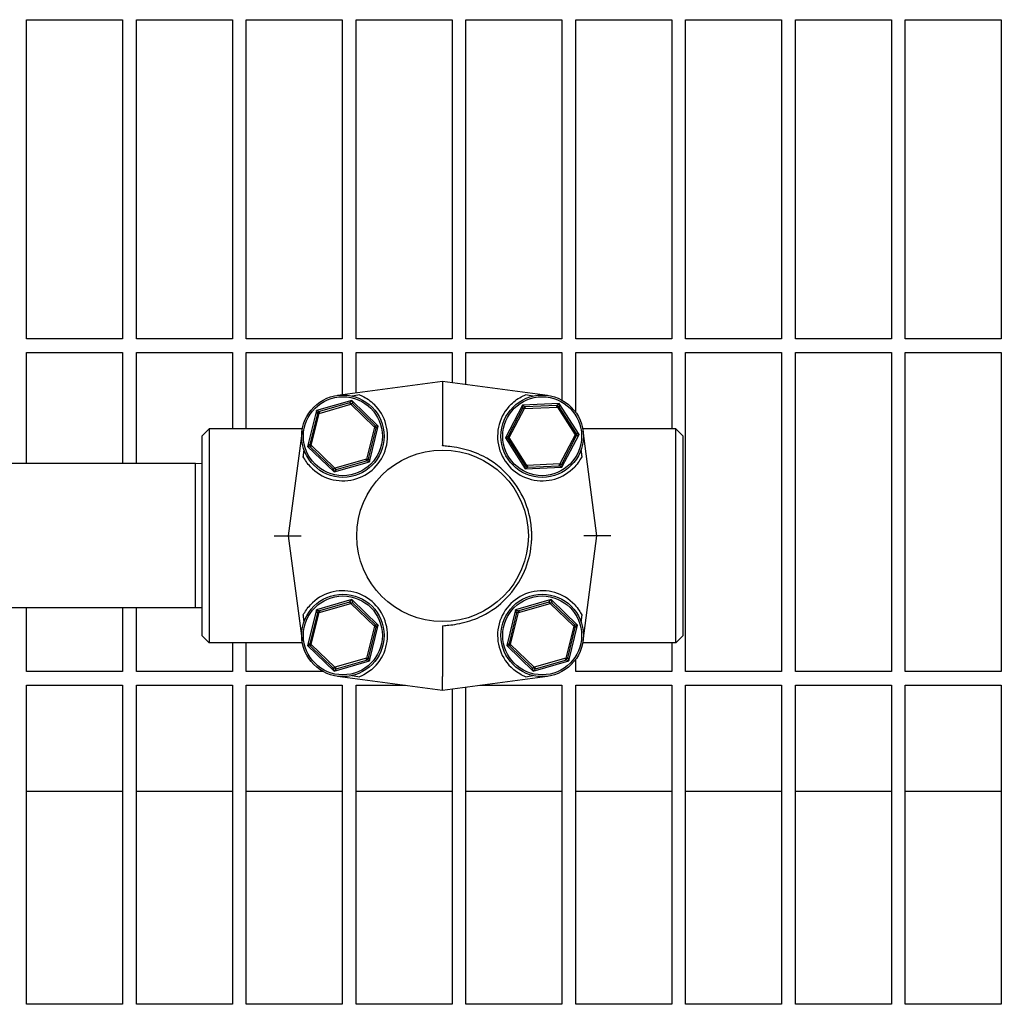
# Model space of a CAD drawing. Header units: inches. Extents: x 18 to 846, y -67 to 561.
# Tile 643 of 656: x 558.51 to 567.45, y 459.74 to 468.71. Entities that reach past the tile are written whole.
import ezdxf

# ---------------------------------------------------------------- set-up
doc = ezdxf.new("R2010")
doc.units = ezdxf.units.IN
doc.header["$LTSCALE"] = 24
doc.header["$MEASUREMENT"] = 0
doc.layers.add('Visible (ANSI)', color=7, linetype='Continuous', lineweight=30)

msp = doc.modelspace()

# ---------------------------------------------------------------- linework, layer by layer
at = {"layer": 'Visible (ANSI)'}
for p, q in [((558.57093, 465.80173), (558.57093, 468.70798)), ((558.57093, 468.70798), (559.44593, 468.70798)), ((559.44593, 468.70798), (559.44593, 465.80173)), ((559.57093, 465.80173), (559.57093, 468.70798)), ((559.57093, 468.70798), (560.44593, 468.70798)), ((560.44593, 468.70798), (560.44593, 465.80173)), ((560.57093, 465.80173), (560.57093, 468.70798)), ((560.57093, 468.70798), (561.44593, 468.70798)), ((561.44593, 468.70798), (561.44593, 465.80173)), ((561.57093, 465.80173), (561.57093, 468.70798)), ((561.57093, 468.70798), (562.44593, 468.70798)), ((562.44593, 468.70798), (562.44593, 465.80173)), ((562.57093, 465.80173), (562.57093, 468.70798)), ((562.57093, 468.70798), (563.44593, 468.70798)), ((563.44593, 468.70798), (563.44593, 465.80173)), ((563.57093, 465.80173), (563.57093, 468.70798)), ((563.57093, 468.70798), (564.44593, 468.70798)), ((564.44593, 468.70798), (564.44593, 465.80173)), ((564.57093, 465.80173), (564.57093, 468.70798)), ((564.57093, 468.70798), (565.44593, 468.70798)), ((565.44593, 468.70798), (565.44593, 465.80173)), ((565.57093, 465.80173), (565.57093, 468.70798)), ((565.57093, 468.70798), (566.44593, 468.70798)), ((566.44593, 468.70798), (566.44593, 465.80173)), ((566.57093, 465.80173), (566.57093, 468.70798)), ((566.57093, 468.70798), (567.44593, 468.70798)), ((567.44593, 468.70798), (567.44593, 465.80173)), ((559.44593, 465.80173), (558.57093, 465.80173)), ((560.44593, 465.80173), (559.57093, 465.80173)), ((561.44593, 465.80173), (560.57093, 465.80173)), ((562.44593, 465.80173), (561.57093, 465.80173)), ((563.44593, 465.80173), (562.57093, 465.80173)), ((564.44593, 465.80173), (563.57093, 465.80173)), ((565.44593, 465.80173), (564.57093, 465.80173)), ((566.44593, 465.80173), (565.57093, 465.80173)), ((567.44593, 465.80173), (566.57093, 465.80173)), ((558.57093, 464.66423), (558.57093, 465.67673)), ((558.57093, 465.67673), (559.44593, 465.67673)), ((559.44593, 465.67673), (559.44593, 464.66423)), ((559.57093, 464.66423), (559.57093, 465.67673)), ((559.57093, 465.67673), (560.44593, 465.67673)), ((560.44593, 465.67673), (560.44593, 464.98048)), ((560.57093, 464.98048), (560.57093, 465.67673)), ((560.57093, 465.67673), (561.44593, 465.67673)), ((561.44593, 465.67673), (561.44593, 465.2915)), ((561.57093, 465.30814), (561.57093, 465.67673)), ((561.57093, 465.67673), (562.44593, 465.67673)), ((562.44593, 465.67673), (562.44593, 465.40134)), ((562.57093, 465.3847), (562.57093, 465.67673)), ((562.57093, 465.67673), (563.44593, 465.67673)), ((563.44593, 465.67673), (563.44593, 465.24273)), ((563.57093, 465.13168), (563.57093, 465.67673)), ((563.57093, 465.67673), (564.44593, 465.67673)), ((564.44593, 465.67673), (564.44593, 464.98048)), ((564.57093, 462.77048), (564.57093, 465.67673)), ((564.57093, 465.67673), (565.44593, 465.67673)), ((565.44593, 465.67673), (565.44593, 462.77048)), ((565.57093, 462.77048), (565.57093, 465.67673)), ((565.57093, 465.67673), (566.44593, 465.67673)), ((566.44593, 465.67673), (566.44593, 462.77048)), ((566.57093, 462.77048), (566.57093, 465.67673)), ((566.57093, 465.67673), (567.44593, 465.67673)), ((567.44593, 465.67673), (567.44593, 462.77048)), ((562.35847, 465.41298), (561.4018, 465.28563)), ((563.31513, 465.28563), (562.35847, 465.41298)), ((562.35847, 465.41298), (562.35847, 465.28775)), ((561.5321, 465.23962), (561.20962, 465.14675)), ((561.51274, 465.21778), (561.23763, 465.13855)), ((561.51274, 465.21778), (561.5321, 465.23962)), ((561.51274, 465.21778), (561.539, 465.21127)), ((561.52341, 465.2046), (561.51274, 465.21778)), ((561.539, 465.21127), (561.52341, 465.2046)), ((561.5321, 465.23962), (561.539, 465.21127)), ((561.77377, 465.00678), (561.5321, 465.23962)), ((561.74518, 465.01263), (561.539, 465.21127)), ((562.35847, 465.28775), (562.35847, 464.88197)), ((563.42056, 465.2116), (563.0853, 465.19692)), ((563.39662, 465.19491), (563.42056, 465.2116)), ((563.42056, 465.2116), (563.42063, 465.18241)), ((563.60091, 464.92859), (563.42056, 465.2116)), ((561.20962, 465.14675), (561.12881, 464.82104)), ((561.16349, 464.83102), (561.23561, 465.12171)), ((561.20962, 465.14675), (561.23763, 465.13855)), ((561.21885, 465.11906), (561.20962, 465.14675)), ((561.21885, 465.11906), (561.23763, 465.13855)), ((561.23561, 465.12171), (561.21885, 465.11906)), ((561.23561, 465.12171), (561.52341, 465.2046)), ((561.23763, 465.13855), (561.23561, 465.12171)), ((561.52341, 465.2046), (561.73909, 464.99679)), ((563.0853, 465.19692), (562.93038, 464.89923)), ((563.08778, 465.16784), (562.95562, 464.91388)), ((562.96643, 464.90081), (563.10469, 465.16648)), ((563.0853, 465.19692), (563.1106, 465.18238)), ((563.08778, 465.16784), (563.0853, 465.19692)), ((563.08778, 465.16784), (563.1106, 465.18238)), ((563.10469, 465.16648), (563.08778, 465.16784)), ((563.1106, 465.18238), (563.10469, 465.16648)), ((563.10469, 465.16648), (563.4039, 465.17959)), ((563.39662, 465.19491), (563.1106, 465.18238)), ((563.39662, 465.19491), (563.42063, 465.18241)), ((563.4039, 465.17959), (563.39662, 465.19491)), ((563.42063, 465.18241), (563.4039, 465.17959)), ((563.4039, 465.17959), (563.56486, 464.92701)), ((563.57449, 464.94098), (563.42063, 465.18241)), ((561.21885, 465.11906), (561.14991, 464.84119)), ((560.17097, 464.91798), (560.23347, 464.98048)), ((560.23347, 464.98048), (560.23347, 463.03298)), ((561.08224, 464.98048), (560.23347, 464.98048)), ((561.07957, 464.96339), (560.95222, 464.00673)), ((561.73909, 464.99679), (561.66697, 464.70611)), ((561.68373, 464.70875), (561.75267, 464.98662)), ((561.69296, 464.68107), (561.77377, 465.00678)), ((561.73909, 464.99679), (561.74518, 465.01263)), ((561.75267, 464.98662), (561.73909, 464.99679)), ((561.74518, 465.01263), (561.75267, 464.98662)), ((561.74518, 465.01263), (561.77377, 465.00678)), ((561.77377, 465.00678), (561.75267, 464.98662)), ((563.56486, 464.92701), (563.57449, 464.94098)), ((563.57449, 464.94098), (563.57567, 464.91394)), ((563.57449, 464.94098), (563.60091, 464.92859)), ((564.48347, 464.98048), (563.63469, 464.98048)), ((563.76472, 464.00673), (563.63736, 464.96339)), ((564.48347, 463.03298), (564.48347, 464.98048)), ((564.54597, 464.91798), (564.48347, 464.98048)), ((560.17097, 463.09548), (560.17097, 464.91798)), ((562.35847, 464.88197), (562.35847, 464.82786)), ((562.93038, 464.89923), (562.95562, 464.91388)), ((562.9568, 464.88684), (562.93038, 464.89923)), ((562.93038, 464.89923), (563.11073, 464.61622)), ((562.95562, 464.91388), (562.96643, 464.90081)), ((562.9568, 464.88684), (562.95562, 464.91388)), ((562.96643, 464.90081), (562.9568, 464.88684)), ((562.9568, 464.88684), (563.11066, 464.6454)), ((563.12738, 464.64823), (562.96643, 464.90081)), ((563.56486, 464.92701), (563.4266, 464.66133)), ((563.44351, 464.65998), (563.57567, 464.91394)), ((563.44599, 464.6309), (563.60091, 464.92859)), ((563.57567, 464.91394), (563.56486, 464.92701)), ((563.60091, 464.92859), (563.57567, 464.91394)), ((564.54597, 464.91798), (564.54597, 463.09548)), ((561.12881, 464.82104), (561.14991, 464.84119)), ((561.1574, 464.81519), (561.12881, 464.82104)), ((561.12881, 464.82104), (561.37048, 464.5882)), ((561.14991, 464.84119), (561.16349, 464.83102)), ((561.1574, 464.81519), (561.14991, 464.84119)), ((561.16349, 464.83102), (561.1574, 464.81519)), ((561.1574, 464.81519), (561.36357, 464.61655)), ((561.37917, 464.62322), (561.16349, 464.83102)), ((561.37048, 464.5882), (561.69296, 464.68107)), ((561.66697, 464.70611), (561.37917, 464.62322)), ((561.38984, 464.61003), (561.66495, 464.68927)), ((561.68373, 464.70875), (561.66495, 464.68927)), ((561.66495, 464.68927), (561.66697, 464.70611)), ((561.69296, 464.68107), (561.66495, 464.68927)), ((561.66697, 464.70611), (561.68373, 464.70875)), ((561.68373, 464.70875), (561.69296, 464.68107)), ((560.10847, 464.66423), (557.54597, 464.66423)), ((560.10847, 463.34923), (560.10847, 464.66423)), ((560.17097, 464.66259), (560.10847, 464.66423)), ((561.36357, 464.61655), (561.37917, 464.62322)), ((561.38984, 464.61003), (561.36357, 464.61655)), ((561.37048, 464.5882), (561.36357, 464.61655)), ((561.38984, 464.61003), (561.37048, 464.5882)), ((561.37917, 464.62322), (561.38984, 464.61003)), ((563.11066, 464.6454), (563.12738, 464.64823)), ((563.13466, 464.63291), (563.11066, 464.6454)), ((563.11073, 464.61622), (563.11066, 464.6454)), ((563.13466, 464.63291), (563.11073, 464.61622)), ((563.11073, 464.61622), (563.44599, 464.6309)), ((563.4266, 464.66133), (563.12738, 464.64823)), ((563.12738, 464.64823), (563.13466, 464.63291)), ((563.13466, 464.63291), (563.42068, 464.64543)), ((563.42068, 464.64543), (563.4266, 464.66133)), ((563.44351, 464.65998), (563.42068, 464.64543)), ((563.44599, 464.6309), (563.42068, 464.64543)), ((563.4266, 464.66133), (563.44351, 464.65998)), ((563.44351, 464.65998), (563.44599, 464.6309)), ((560.82611, 464.00673), (560.95222, 464.00673)), ((560.95222, 464.00673), (561.07178, 464.00673)), ((560.95222, 464.00673), (561.07957, 463.05007)), ((563.63736, 463.05007), (563.76472, 464.00673)), ((563.76472, 464.00673), (563.64516, 464.00673)), ((563.89082, 464.00673), (563.76472, 464.00673)), ((561.5321, 463.42526), (561.20962, 463.33239)), ((561.51274, 463.40343), (561.5321, 463.42526)), ((561.5321, 463.42526), (561.539, 463.39691)), ((561.77377, 463.19243), (561.5321, 463.42526)), ((563.34645, 463.42526), (563.02398, 463.33239)), ((563.32709, 463.40343), (563.34645, 463.42526)), ((563.34645, 463.42526), (563.35336, 463.39691)), ((563.58812, 463.19243), (563.34645, 463.42526)), ((560.10847, 463.34923), (557.54597, 463.34923)), ((558.57093, 462.77048), (558.57093, 463.34923)), ((559.44593, 463.34923), (559.44593, 462.77048)), ((559.57093, 462.77048), (559.57093, 463.34923)), ((560.17097, 463.35087), (560.10847, 463.34923)), ((561.20962, 463.33239), (561.12881, 463.00668)), ((561.20962, 463.33239), (561.23763, 463.3242)), ((561.21885, 463.30471), (561.20962, 463.33239)), ((561.23561, 463.30735), (561.52341, 463.39024)), ((561.51274, 463.40343), (561.23763, 463.3242)), ((561.51274, 463.40343), (561.539, 463.39691)), ((561.52341, 463.39024), (561.51274, 463.40343)), ((561.539, 463.39691), (561.52341, 463.39024)), ((561.52341, 463.39024), (561.73909, 463.18244)), ((561.74518, 463.19827), (561.539, 463.39691)), ((563.02398, 463.33239), (562.94317, 463.00668)), ((563.02398, 463.33239), (563.05198, 463.3242)), ((563.03321, 463.30471), (563.02398, 463.33239)), ((563.04996, 463.30735), (563.33776, 463.39024)), ((563.32709, 463.40343), (563.05198, 463.3242)), ((563.32709, 463.40343), (563.35336, 463.39691)), ((563.33776, 463.39024), (563.32709, 463.40343)), ((563.35336, 463.39691), (563.33776, 463.39024)), ((563.33776, 463.39024), (563.55345, 463.18244)), ((563.55953, 463.19827), (563.35336, 463.39691)), ((561.21885, 463.30471), (561.14991, 463.02684)), ((561.16349, 463.01667), (561.23561, 463.30735)), ((561.21885, 463.30471), (561.23763, 463.3242)), ((561.23561, 463.30735), (561.21885, 463.30471)), ((561.23763, 463.3242), (561.23561, 463.30735)), ((563.03321, 463.30471), (562.96427, 463.02684)), ((562.97784, 463.01667), (563.04996, 463.30735)), ((563.03321, 463.30471), (563.05198, 463.3242)), ((563.04996, 463.30735), (563.03321, 463.30471)), ((563.05198, 463.3242), (563.04996, 463.30735)), ((561.73909, 463.18244), (561.66697, 462.89175)), ((561.68373, 462.8944), (561.75267, 463.17227)), ((561.69296, 462.86672), (561.77377, 463.19243)), ((561.73909, 463.18244), (561.74518, 463.19827)), ((561.75267, 463.17227), (561.73909, 463.18244)), ((561.74518, 463.19827), (561.75267, 463.17227)), ((561.74518, 463.19827), (561.77377, 463.19243)), ((561.77377, 463.19243), (561.75267, 463.17227)), ((562.35847, 463.1856), (562.35847, 463.13149)), ((563.55345, 463.18244), (563.48133, 462.89175)), ((563.49808, 462.8944), (563.56702, 463.17227)), ((563.50731, 462.86672), (563.58812, 463.19243)), ((563.55345, 463.18244), (563.55953, 463.19827)), ((563.56702, 463.17227), (563.55345, 463.18244)), ((563.55953, 463.19827), (563.56702, 463.17227)), ((563.55953, 463.19827), (563.58812, 463.19243)), ((563.58812, 463.19243), (563.56702, 463.17227)), ((560.17097, 463.09548), (560.23347, 463.03298)), ((562.35847, 463.13149), (562.35847, 462.72571)), ((564.54597, 463.09548), (564.48347, 463.03298)), ((561.08224, 463.03298), (560.23347, 463.03298)), ((560.44593, 463.03298), (560.44593, 462.77048)), ((560.57093, 462.77048), (560.57093, 463.03298)), ((561.12881, 463.00668), (561.14991, 463.02684)), ((561.1574, 463.00083), (561.12881, 463.00668)), ((561.12881, 463.00668), (561.37048, 462.77384)), ((561.14991, 463.02684), (561.16349, 463.01667)), ((561.1574, 463.00083), (561.14991, 463.02684)), ((561.16349, 463.01667), (561.1574, 463.00083)), ((561.1574, 463.00083), (561.36357, 462.80219)), ((561.37917, 462.80887), (561.16349, 463.01667)), ((562.94317, 463.00668), (562.96427, 463.02684)), ((562.97176, 463.00083), (562.94317, 463.00668)), ((562.94317, 463.00668), (563.18484, 462.77384)), ((562.96427, 463.02684), (562.97784, 463.01667)), ((562.97176, 463.00083), (562.96427, 463.02684)), ((562.97784, 463.01667), (562.97176, 463.00083)), ((562.97176, 463.00083), (563.17793, 462.80219)), ((563.19352, 462.80887), (562.97784, 463.01667)), ((564.48347, 463.03298), (563.63469, 463.03298)), ((564.44593, 463.03298), (564.44593, 462.77048)), ((561.66697, 462.89175), (561.37917, 462.80887)), ((561.68373, 462.8944), (561.66495, 462.87491)), ((561.66495, 462.87491), (561.66697, 462.89175)), ((561.66697, 462.89175), (561.68373, 462.8944)), ((561.68373, 462.8944), (561.69296, 462.86672)), ((563.48133, 462.89175), (563.19352, 462.80887)), ((563.49808, 462.8944), (563.47931, 462.87491)), ((563.47931, 462.87491), (563.48133, 462.89175)), ((563.48133, 462.89175), (563.49808, 462.8944)), ((563.49808, 462.8944), (563.50731, 462.86672)), ((563.57093, 462.77048), (563.57093, 462.88178)), ((561.36357, 462.80219), (561.37917, 462.80887)), ((561.38984, 462.79568), (561.36357, 462.80219)), ((561.37048, 462.77384), (561.36357, 462.80219)), ((561.37048, 462.77384), (561.69296, 462.86672)), ((561.38984, 462.79568), (561.37048, 462.77384)), ((561.37917, 462.80887), (561.38984, 462.79568)), ((561.38984, 462.79568), (561.66495, 462.87491)), ((561.69296, 462.86672), (561.66495, 462.87491)), ((563.17793, 462.80219), (563.19352, 462.80887)), ((563.20419, 462.79568), (563.17793, 462.80219)), ((563.18484, 462.77384), (563.17793, 462.80219)), ((563.18484, 462.77384), (563.50731, 462.86672)), ((563.20419, 462.79568), (563.18484, 462.77384)), ((563.19352, 462.80887), (563.20419, 462.79568)), ((563.20419, 462.79568), (563.47931, 462.87491)), ((563.50731, 462.86672), (563.47931, 462.87491)), ((559.44593, 462.77048), (558.57093, 462.77048)), ((560.44593, 462.77048), (559.57093, 462.77048)), ((561.27146, 462.77048), (560.57093, 462.77048)), ((561.4018, 462.72783), (562.35847, 462.60048)), ((562.35847, 462.60048), (563.31513, 462.72783)), ((562.35847, 462.60048), (562.35847, 462.72571)), ((563.44593, 462.77048), (563.44547, 462.77048)), ((563.44593, 462.77073), (563.44593, 462.77048)), ((564.44593, 462.77048), (563.57093, 462.77048)), ((565.44593, 462.77048), (564.57093, 462.77048)), ((566.44593, 462.77048), (565.57093, 462.77048)), ((567.44593, 462.77048), (566.57093, 462.77048)), ((558.57093, 459.73923), (558.57093, 462.64548)), ((558.57093, 462.64548), (559.44593, 462.64548)), ((559.44593, 462.64548), (559.44593, 459.73923)), ((559.57093, 459.73923), (559.57093, 462.64548)), ((559.57093, 462.64548), (560.44593, 462.64548)), ((560.44593, 462.64548), (560.44593, 459.73923)), ((560.57093, 459.73923), (560.57093, 462.64548)), ((560.57093, 462.64548), (561.44593, 462.64548)), ((561.44593, 462.64548), (561.44593, 459.73923)), ((561.57093, 459.73923), (561.57093, 462.64548)), ((561.57093, 462.64548), (562.02043, 462.64548)), ((562.44593, 462.61212), (562.44593, 459.73923)), ((562.57093, 459.73923), (562.57093, 462.62876)), ((562.69651, 462.64548), (563.44593, 462.64548)), ((563.44593, 462.64548), (563.44593, 459.73923)), ((563.57093, 459.73923), (563.57093, 462.64548)), ((563.57093, 462.64548), (564.44593, 462.64548)), ((564.44593, 462.64548), (564.44593, 459.73923)), ((564.57093, 459.73923), (564.57093, 462.64548)), ((564.57093, 462.64548), (565.44593, 462.64548)), ((565.44593, 462.64548), (565.44593, 459.73923)), ((565.57093, 459.73923), (565.57093, 462.64548)), ((565.57093, 462.64548), (566.44593, 462.64548)), ((566.44593, 462.64548), (566.44593, 459.73923)), ((566.57093, 459.73923), (566.57093, 462.64548)), ((566.57093, 462.64548), (567.44593, 462.64548)), ((567.44593, 462.64548), (567.44593, 459.73923)), ((559.44593, 461.67673), (558.57093, 461.67673)), ((560.44593, 461.67673), (559.57093, 461.67673)), ((561.44593, 461.67673), (560.57093, 461.67673)), ((562.44593, 461.67673), (561.57093, 461.67673)), ((563.44593, 461.67673), (562.57093, 461.67673)), ((564.44593, 461.67673), (563.57093, 461.67673)), ((565.44593, 461.67673), (564.57093, 461.67673)), ((566.44593, 461.67673), (565.57093, 461.67673)), ((567.44593, 461.67673), (566.57093, 461.67673)), ((559.44593, 459.73923), (558.57093, 459.73923)), ((560.44593, 459.73923), (559.57093, 459.73923)), ((561.44593, 459.73923), (560.57093, 459.73923)), ((562.44593, 459.73923), (561.57093, 459.73923)), ((563.44593, 459.73923), (562.57093, 459.73923)), ((564.44593, 459.73923), (563.57093, 459.73923)), ((565.44593, 459.73923), (564.57093, 459.73923)), ((566.44593, 459.73923), (565.57093, 459.73923)), ((567.44593, 459.73923), (566.57093, 459.73923))]:
    msp.add_line(p, q, dxfattribs=at)
for centre, radius in [((561.45129, 464.91391), 0.375), ((561.45129, 464.91391), 0.35938), ((563.26564, 464.91391), 0.375), ((563.26564, 464.91391), 0.35938), ((562.35847, 464.00673), 0.78125), ((561.45129, 463.09955), 0.375), ((561.45129, 463.09955), 0.35938), ((563.26564, 463.09955), 0.375), ((563.26564, 463.09955), 0.35938)]:
    msp.add_circle(centre, radius, dxfattribs=at)
for centre, start, end in [((561.45129, 464.91391), 223.267756, 45.717156), ((563.26564, 464.91391), 134.282844, 316.732244), ((561.45129, 463.09955), 314.282844, 136.732244), ((563.26564, 463.09955), 43.267756, 225.717156)]:
    msp.add_arc(centre, 0.40625, start, end, dxfattribs=at)
for centre, major_axis, start_param, end_param in [((562.95802, 465.36669), (-2.38836, -0.31794), 5.3086373, 5.3432368), ((561.75891, 465.36669), (2.38836, -0.31794), 0.9399485, 0.974548), ((562.95802, 462.64677), (-2.38836, 0.31794), 0.9399485, 0.974548), ((561.75891, 462.64677), (2.38836, 0.31794), 5.3086373, 5.3432368)]:
    msp.add_ellipse(centre, major_axis=major_axis, ratio=0.0518795, start_param=start_param, end_param=end_param, dxfattribs=at)
for points, knots in [([(561.60321, 465.29068), (561.61197, 465.28715), (561.62101, 465.28312), (561.64639, 465.27074), (561.66526, 465.25997), (561.70179, 465.2345), (561.71946, 465.21983), (561.73493, 465.20474)], [1.37086357, 1.37086357, 1.37086357, 1.37086357, 1.45431952, 1.45431952, 1.62152004, 1.62152004, 1.78593729, 1.78593729, 1.78593729, 1.78593729]), ([(562.982, 465.20474), (562.99747, 465.21983), (563.01515, 465.2345), (563.05167, 465.25997), (563.07054, 465.27074), (563.09592, 465.28312), (563.10496, 465.28715), (563.11372, 465.29068)], [0.51624049, 0.51624049, 0.51624049, 0.51624049, 0.68065774, 0.68065774, 0.84785826, 0.84785826, 0.93131421, 0.93131421, 0.93131421, 0.93131421]), ([(562.53846, 464.80043), (562.46778, 464.81668), (562.41087, 464.82091), (562.37502, 464.82446), (562.36793, 464.82519), (562.36178, 464.82632), (562.36048, 464.82662), (562.35929, 464.82708), (562.35896, 464.82724), (562.35866, 464.82748), (562.35858, 464.82756), (562.35849, 464.82771), (562.35847, 464.82779), (562.35847, 464.82786)], [0, 0, 0, 0, 0.55289339, 0.55289339, 0.66301744, 0.66301744, 0.70116559, 0.70116559, 0.71560236, 0.71560236, 0.72141188, 0.72141188, 0.72674349, 0.72674349, 0.72674349, 0.72674349]), ([(562.53846, 463.21303), (562.60134, 463.22748), (562.66237, 463.24936), (562.80162, 463.31893), (562.87563, 463.37291), (563.00868, 463.50915), (563.06458, 463.59244), (563.13711, 463.76009), (563.15825, 463.84106), (563.16836, 463.93965), (563.16952, 463.95551), (563.17062, 463.98086), (563.17087, 463.99034), (563.17102, 464.0084), (563.17096, 464.01699), (563.1705, 464.0368), (563.17, 464.04803), (563.16782, 464.0817), (563.16544, 464.10409), (563.15383, 464.18213), (563.13975, 464.23689), (563.08608, 464.3815), (563.03575, 464.46635), (562.90318, 464.61909), (562.82024, 464.68406), (562.66733, 464.76232), (562.60388, 464.7854), (562.53846, 464.80043)], [3.1568039, 3.1568039, 3.1568039, 3.1568039, 3.6500368, 3.6500368, 4.3433226, 4.3433226, 5.1013156, 5.1013156, 5.7353123, 5.7353123, 5.8564738, 5.8564738, 5.9286995, 5.9286995, 5.9941278, 5.9941278, 6.0797236, 6.0797236, 6.2512222, 6.2512222, 6.6809245, 6.6809245, 7.4266324, 7.4266324, 8.222207, 8.222207, 8.7359765, 8.7359765, 8.7359765, 8.7359765]), ([(561.15547, 464.63546), (561.14228, 464.64947), (561.1295, 464.66516), (561.10754, 464.6966), (561.0982, 464.71231), (561.09058, 464.72702)], [0.5372405, 0.5372405, 0.5372405, 0.5372405, 0.68155909, 0.68155909, 0.81916866, 0.81916866, 0.81916866, 0.81916866]), ([(563.62635, 464.72702), (563.61967, 464.71412), (563.61182, 464.70071), (563.59069, 464.66922), (563.57641, 464.65135), (563.56146, 464.63546)], [1.49579577, 1.49579577, 1.49579577, 1.49579577, 1.61405233, 1.61405233, 1.77819273, 1.77819273, 1.77819273, 1.77819273]), ([(561.09058, 463.28644), (561.0982, 463.30115), (561.10754, 463.31686), (561.1295, 463.3483), (561.14228, 463.36399), (561.15547, 463.378)], [1.48112908, 1.48112908, 1.48112908, 1.48112908, 1.61873864, 1.61873864, 1.76305724, 1.76305724, 1.76305724, 1.76305724]), ([(563.56146, 463.378), (563.5764, 463.36213), (563.59066, 463.34428), (563.6118, 463.31279), (563.61966, 463.29935), (563.62635, 463.28644)], [0.53727464, 0.53727464, 0.53727464, 0.53727464, 0.70123165, 0.70123165, 0.81966305, 0.81966305, 0.81966305, 0.81966305]), ([(562.35847, 463.1856), (562.35847, 463.1857), (562.35851, 463.18579), (562.35868, 463.18601), (562.35882, 463.18611), (562.3593, 463.18639), (562.35972, 463.18655), (562.36119, 463.18703), (562.36266, 463.18732), (562.37038, 463.18864), (562.38088, 463.18959), (562.42027, 463.19335), (562.47345, 463.19809), (562.53846, 463.21303)], [0, 0, 0, 0, 0.00152658, 0.00152658, 0.00347355, 0.00347355, 0.00712444, 0.00712444, 0.01690708, 0.01690708, 0.05959749, 0.05959749, 0.22400496, 0.22400496, 0.22400496, 0.22400496]), ([(561.73493, 462.80872), (561.71946, 462.79363), (561.70179, 462.77896), (561.66526, 462.75349), (561.64639, 462.74272), (561.62101, 462.73034), (561.61197, 462.72631), (561.60321, 462.72278)], [0.5162883, 0.5162883, 0.5162883, 0.5162883, 0.68070555, 0.68070555, 0.84790607, 0.84790607, 0.93136202, 0.93136202, 0.93136202, 0.93136202]), ([(563.11372, 462.72278), (563.10496, 462.72631), (563.09592, 462.73034), (563.07054, 462.74272), (563.05167, 462.75349), (563.01515, 462.77896), (562.99747, 462.79363), (562.982, 462.80872)], [1.37086357, 1.37086357, 1.37086357, 1.37086357, 1.45431952, 1.45431952, 1.62152004, 1.62152004, 1.78593729, 1.78593729, 1.78593729, 1.78593729])]:
    msp.add_open_spline(points, degree=3, knots=knots, dxfattribs=at)
for points, weights in [([(561.09058, 464.72702), (561.09436, 464.75726), (561.09817, 464.78767)], [0.999903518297, 0.999902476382, 0.999907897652]), ([(563.61876, 464.78767), (563.62257, 464.75726), (563.62635, 464.72702)], [0.99990789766, 0.99990247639, 0.999903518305]), ([(561.09817, 463.22579), (561.09436, 463.2562), (561.09058, 463.28644)], [0.999907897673, 0.999902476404, 0.999903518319]), ([(563.62635, 463.28644), (563.62257, 463.2562), (563.61876, 463.22579)], [0.999903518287, 0.999902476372, 0.999907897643])]:
    msp.add_rational_spline(points, weights, degree=2, dxfattribs=at)

doc.saveas('drawing.dxf')
